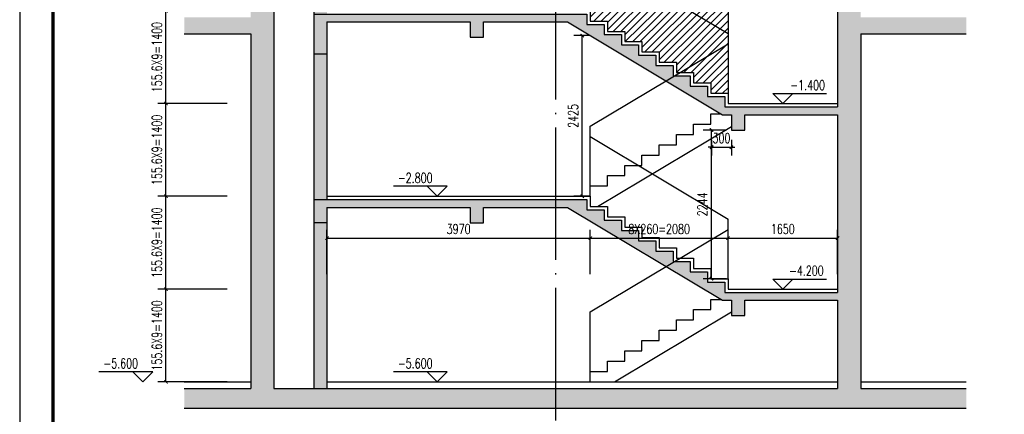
# Model space of a CAD drawing. Extents: x 797781 to 1255204, y 21234 to 1024248.
# Tile 979 of 1056: x 1146159 to 1161009, y 615283 to 621238. Entities that reach past the tile are written whole.
import ezdxf

# ---------------------------------------------------------------- set-up
doc = ezdxf.new("R2010")
doc.units = 0
doc.header["$LTSCALE"] = 1000
doc.header["$MEASUREMENT"] = 0
doc.linetypes.add('230303生产综合楼-平面图_t8$0$DOTE', pattern=[2.42, 2, -0.2, 0.02, -0.2])
for name, color, linetype in [('230303生产综合楼-平面图_t8$0$AXIS', 3, 'Continuous'), ('230303生产综合楼-平面图_t8$0$DIM_ELEV', 3, 'Continuous'), ('230303生产综合楼-平面图_t8$0$DOTE', 1, '230303生产综合楼-平面图_t8$0$DOTE'), ('230303生产综合楼-平面图_t8$0$PUB_DIM', 3, 'Continuous'), ('230303生产综合楼-平面图_t8$0$PUB_TEXT', 7, 'Continuous'), ('230303生产综合楼-平面图_t8$0$WALL', 40, 'Continuous'), ('PUB_DIM', 3, 'Continuous'), ('PUB_HATCH', 8, 'Continuous'), ('PUB_TITLE', 4, 'Continuous')]:
    doc.layers.add(name, color=color, linetype=linetype)
doc.styles.add('230303生产综合楼-平面图_t8$0$_TCH_DIM', font='SIMPLEX', dxfattribs={"bigfont": 'GBCBIG'})
doc.styles.add('230303生产综合楼-平面图_T8$0$_TCH_DIM_T3', font='SIMPLEX', dxfattribs={"width": 0.705882, "bigfont": 'GBCBIG'})
doc.styles.add('_TCH_DIM_T3', font='SIMPLEX', dxfattribs={"width": 0.705882, "bigfont": 'GBCBIG'})
doc.dimstyles.new('230303生产综合楼-平面图_T8$0$_TCH_ARCH&&50', dxfattribs={"dimtxt": 148.75, "dimasz": 50, "dimexe": 125, "dimexo": 150, "dimgap": 63.125, "dimtad": 1, "dimdec": 0, "dimzin": 0, "dimdsep": 46, "dimtxsty": '230303生产综合楼-平面图_T8$0$_TCH_DIM_T3', "dimblk": '230303生产综合楼-平面图_t8$0$_ArchTick', "dimcen": 0.09, "dimclrt": 7, "dimazin": 2, "dimtfac": 1, "dimtdec": 0, "dimtix": 1, "dimtmove": 2, "dimatfit": 3, "dimfxl": 1, "dimtolj": 1, "dimtzin": 0, "dimarcsym": 0})
doc.dimstyles.new('_TCH_ARCH&&50', dxfattribs={"dimtxt": 148.75, "dimasz": 50, "dimexe": 125, "dimexo": 150, "dimgap": 63.125, "dimtad": 1, "dimdec": 0, "dimzin": 0, "dimdsep": 46, "dimtxsty": '_TCH_DIM_T3', "dimblk": 'ARCHTICK', "dimcen": 0.09, "dimclrt": 7, "dimazin": 2, "dimtfac": 1, "dimtdec": 0, "dimtix": 1, "dimtmove": 2, "dimatfit": 3, "dimfxl": 1, "dimtolj": 1, "dimtzin": 0, "dimarcsym": 0})

# ---------------------------------------------------------------- blocks, each defined once
blk = doc.blocks.new('_ArchTick')
at = {"color": 0, "linetype": 'ByBlock', "const_width": 0.4}
blk.add_lwpolyline([(-0.5, -0.5), (0.5, 0.5)], dxfattribs=at)
blk = doc.blocks.new('*D2440')
at = {"layer": 'Defpoints', "color": 0, "transparency": 16777216}
for p in [(1156594, 619573), (1156894, 619573), (1156894, 619314)]:
    blk.add_point(p, dxfattribs=at)
at = {"layer": 'PUB_DIM', "color": 0, "lineweight": -2, "transparency": 16777216}
for p, q in [((1156594, 619423), (1156594, 619189)), ((1156894, 619423), (1156894, 619189)), ((1156594, 619314), (1156544, 619314)), ((1156594, 619314), (1156894, 619314)), ((1156894, 619314), (1156944, 619314))]:
    blk.add_line(p, q, dxfattribs=at)
at = {"layer": 'PUB_DIM', "color": 0, "lineweight": -2, "transparency": 16777216, "xscale": 50, "yscale": 50, "zscale": 50}
blk.add_blockref('_ArchTick', (1156594, 619314), dxfattribs=at)
at = {"layer": 'PUB_DIM', "color": 0, "lineweight": -2, "transparency": 16777216, "xscale": 50, "yscale": 50, "zscale": 50, "rotation": 180}
blk.add_blockref('_ArchTick', (1156894, 619314), dxfattribs=at)
at = {"layer": 'PUB_DIM', "color": 7, "transparency": 16777216, "insert": (1156744, 619451), "char_height": 148.8, "attachment_point": 5, "style": '_TCH_DIM_T3'}
blk.add_mtext('\\A1;300', dxfattribs=at)
blk = doc.blocks.new('*D2441')
at = {"layer": 'Defpoints', "color": 0, "transparency": 16777216}
for p in [(1154644, 620998), (1154904, 620998), (1154904, 618573)]:
    blk.add_point(p, dxfattribs=at)
at = {"layer": 'PUB_DIM', "color": 0, "lineweight": -2, "transparency": 16777216}
for p, q in [((1154754, 620998), (1154519, 620998)), ((1154644, 618573), (1154644, 620998)), ((1154754, 618573), (1154519, 618573))]:
    blk.add_line(p, q, dxfattribs=at)
at = {"layer": 'PUB_DIM', "color": 0, "lineweight": -2, "transparency": 16777216, "xscale": 50, "yscale": 50, "zscale": 50}
for p, rotation in [((1154644, 620998), 90), ((1154644, 618573), 270)]:
    blk.add_blockref('_ArchTick', p, dxfattribs=dict(at, rotation=rotation))
at = {"layer": 'PUB_DIM', "color": 7, "transparency": 16777216, "insert": (1154506, 619786), "char_height": 148.8, "attachment_point": 5, "rotation": 90, "style": '_TCH_DIM_T3'}
blk.add_mtext('\\A1;2425', dxfattribs=at)
blk = doc.blocks.new('*D2442')
at = {"layer": 'Defpoints', "color": 0, "transparency": 16777216}
for p in [(1156594, 619573), (1156968, 619573), (1156968, 617329)]:
    blk.add_point(p, dxfattribs=at)
at = {"layer": 'PUB_DIM', "color": 0, "lineweight": -2, "transparency": 16777216}
for p, q in [((1156818, 619573), (1156469, 619573)), ((1156594, 617329), (1156594, 619573)), ((1156818, 617329), (1156469, 617329))]:
    blk.add_line(p, q, dxfattribs=at)
at = {"layer": 'PUB_DIM', "color": 0, "lineweight": -2, "transparency": 16777216, "xscale": 50, "yscale": 50, "zscale": 50}
for p, rotation in [((1156594, 619573), 90), ((1156594, 617329), 270)]:
    blk.add_blockref('_ArchTick', p, dxfattribs=dict(at, rotation=rotation))
at = {"layer": 'PUB_DIM', "color": 7, "transparency": 16777216, "insert": (1156456, 618451), "char_height": 148.8, "attachment_point": 5, "rotation": 90, "style": '_TCH_DIM_T3'}
blk.add_mtext('\\A1;2244', dxfattribs=at)
blk = doc.blocks.new('230303生产综合楼-平面图_t8$0$_ArchTick')
at = {"color": 0, "linetype": 'ByBlock', "const_width": 0.3}
blk.add_lwpolyline([(-0.5, -0.5), (0.5, 0.5)], dxfattribs=at)
blk = doc.blocks.new('*D2472')
at = {"layer": '230303生产综合楼-平面图_t8$0$PUB_DIM', "color": 0, "lineweight": -2, "transparency": 16777216}
for p, q in [((1149290, 617173), (1148241, 617173)), ((1148366, 615773), (1148366, 617173)), ((1149290, 615773), (1148241, 615773))]:
    blk.add_line(p, q, dxfattribs=at)
at = {"layer": 'Defpoints', "color": 0, "transparency": 16777216}
for p in [(1148366, 617173), (1149440, 617173), (1149440, 615773)]:
    blk.add_point(p, dxfattribs=at)
at = {"layer": '230303生产综合楼-平面图_t8$0$PUB_DIM', "color": 0, "lineweight": -2, "transparency": 16777216, "xscale": 50, "yscale": 50, "zscale": 50}
for p, rotation in [((1148366, 617173), 90), ((1148366, 615773), 270)]:
    blk.add_blockref('230303生产综合楼-平面图_t8$0$_ArchTick', p, dxfattribs=dict(at, rotation=rotation))
at = {"layer": '230303生产综合楼-平面图_t8$0$PUB_DIM', "color": 7, "transparency": 16777216, "insert": (1148229, 616473), "char_height": 148.75, "attachment_point": 5, "rotation": 90, "style": '230303生产综合楼-平面图_T8$0$_TCH_DIM_T3'}
blk.add_mtext('\\A1;155.6X9=1400', dxfattribs=at)
blk = doc.blocks.new('*D2473')
at = {"layer": '230303生产综合楼-平面图_t8$0$PUB_DIM', "color": 0, "lineweight": -2, "transparency": 16777216}
for p, q in [((1149290, 618573), (1148241, 618573)), ((1148366, 617173), (1148366, 618573)), ((1149290, 617173), (1148241, 617173))]:
    blk.add_line(p, q, dxfattribs=at)
at = {"layer": 'Defpoints', "color": 0, "transparency": 16777216}
for p in [(1148366, 618573), (1149440, 618573), (1149440, 617173)]:
    blk.add_point(p, dxfattribs=at)
at = {"layer": '230303生产综合楼-平面图_t8$0$PUB_DIM', "color": 0, "lineweight": -2, "transparency": 16777216, "xscale": 50, "yscale": 50, "zscale": 50}
for p, rotation in [((1148366, 618573), 90), ((1148366, 617173), 270)]:
    blk.add_blockref('230303生产综合楼-平面图_t8$0$_ArchTick', p, dxfattribs=dict(at, rotation=rotation))
at = {"layer": '230303生产综合楼-平面图_t8$0$PUB_DIM', "color": 7, "transparency": 16777216, "insert": (1148229, 617873), "char_height": 148.75, "attachment_point": 5, "rotation": 90, "style": '230303生产综合楼-平面图_T8$0$_TCH_DIM_T3'}
blk.add_mtext('\\A1;155.6X9=1400', dxfattribs=at)
blk = doc.blocks.new('*D2474')
at = {"layer": '230303生产综合楼-平面图_t8$0$PUB_DIM', "color": 0, "lineweight": -2, "transparency": 16777216}
for p, q in [((1149290, 619973), (1148241, 619973)), ((1148366, 618573), (1148366, 619973)), ((1149290, 618573), (1148241, 618573))]:
    blk.add_line(p, q, dxfattribs=at)
at = {"layer": 'Defpoints', "color": 0, "transparency": 16777216}
for p in [(1148366, 619973), (1149440, 619973), (1149440, 618573)]:
    blk.add_point(p, dxfattribs=at)
at = {"layer": '230303生产综合楼-平面图_t8$0$PUB_DIM', "color": 0, "lineweight": -2, "transparency": 16777216, "xscale": 50, "yscale": 50, "zscale": 50}
for p, rotation in [((1148366, 619973), 90), ((1148366, 618573), 270)]:
    blk.add_blockref('230303生产综合楼-平面图_t8$0$_ArchTick', p, dxfattribs=dict(at, rotation=rotation))
at = {"layer": '230303生产综合楼-平面图_t8$0$PUB_DIM', "color": 7, "transparency": 16777216, "insert": (1148229, 619273), "char_height": 148.75, "attachment_point": 5, "rotation": 90, "style": '230303生产综合楼-平面图_T8$0$_TCH_DIM_T3'}
blk.add_mtext('\\A1;155.6X9=1400', dxfattribs=at)
blk = doc.blocks.new('*D2475')
at = {"layer": '230303生产综合楼-平面图_t8$0$PUB_DIM', "color": 0, "lineweight": -2, "transparency": 16777216}
for p, q in [((1149290, 621373), (1148241, 621373)), ((1148366, 619973), (1148366, 621373)), ((1149290, 619973), (1148241, 619973))]:
    blk.add_line(p, q, dxfattribs=at)
at = {"layer": 'Defpoints', "color": 0, "transparency": 16777216}
for p in [(1148366, 621373), (1149440, 621373), (1149440, 619973)]:
    blk.add_point(p, dxfattribs=at)
at = {"layer": '230303生产综合楼-平面图_t8$0$PUB_DIM', "color": 0, "lineweight": -2, "transparency": 16777216, "xscale": 50, "yscale": 50, "zscale": 50}
for p, rotation in [((1148366, 621373), 90), ((1148366, 619973), 270)]:
    blk.add_blockref('230303生产综合楼-平面图_t8$0$_ArchTick', p, dxfattribs=dict(at, rotation=rotation))
at = {"layer": '230303生产综合楼-平面图_t8$0$PUB_DIM', "color": 7, "transparency": 16777216, "insert": (1148229, 620673), "char_height": 148.75, "attachment_point": 5, "rotation": 90, "style": '230303生产综合楼-平面图_T8$0$_TCH_DIM_T3'}
blk.add_mtext('\\A1;155.6X9=1400', dxfattribs=at)
blk = doc.blocks.new('*D3561')
at = {"layer": '230303生产综合楼-平面图_t8$0$AXIS', "color": 0, "lineweight": -2, "transparency": 16777216}
for p, q in [((1150794, 617399), (1150794, 618066)), ((1154764, 617399), (1154764, 618066)), ((1150794, 617941), (1154764, 617941))]:
    blk.add_line(p, q, dxfattribs=at)
at = {"layer": 'Defpoints', "color": 0, "transparency": 16777216}
for p in [(1154764, 617941), (1150794, 617249), (1154764, 617249)]:
    blk.add_point(p, dxfattribs=at)
at = {"layer": '230303生产综合楼-平面图_t8$0$AXIS', "color": 0, "lineweight": -2, "transparency": 16777216, "xscale": 50, "yscale": 50, "zscale": 50, "rotation": 180}
blk.add_blockref('230303生产综合楼-平面图_t8$0$_ArchTick', (1150794, 617941), dxfattribs=at)
at = {"layer": '230303生产综合楼-平面图_t8$0$AXIS', "color": 0, "lineweight": -2, "transparency": 16777216, "xscale": 50, "yscale": 50, "zscale": 50}
blk.add_blockref('230303生产综合楼-平面图_t8$0$_ArchTick', (1154764, 617941), dxfattribs=at)
at = {"layer": '230303生产综合楼-平面图_t8$0$AXIS', "color": 7, "transparency": 16777216, "insert": (1152779, 618079), "char_height": 148.8, "attachment_point": 5, "style": '230303生产综合楼-平面图_T8$0$_TCH_DIM_T3'}
blk.add_mtext('\\A1;3970', dxfattribs=at)
blk = doc.blocks.new('*D3562')
at = {"layer": '230303生产综合楼-平面图_t8$0$AXIS', "color": 0, "lineweight": -2, "transparency": 16777216}
for p, q in [((1154764, 617399), (1154764, 618066)), ((1156844, 617399), (1156844, 618066)), ((1154764, 617941), (1156844, 617941))]:
    blk.add_line(p, q, dxfattribs=at)
at = {"layer": 'Defpoints', "color": 0, "transparency": 16777216}
for p in [(1156844, 617941), (1154764, 617249), (1156844, 617249)]:
    blk.add_point(p, dxfattribs=at)
at = {"layer": '230303生产综合楼-平面图_t8$0$AXIS', "color": 0, "lineweight": -2, "transparency": 16777216, "xscale": 50, "yscale": 50, "zscale": 50, "rotation": 180}
blk.add_blockref('230303生产综合楼-平面图_t8$0$_ArchTick', (1154764, 617941), dxfattribs=at)
at = {"layer": '230303生产综合楼-平面图_t8$0$AXIS', "color": 0, "lineweight": -2, "transparency": 16777216, "xscale": 50, "yscale": 50, "zscale": 50}
blk.add_blockref('230303生产综合楼-平面图_t8$0$_ArchTick', (1156844, 617941), dxfattribs=at)
at = {"layer": '230303生产综合楼-平面图_t8$0$AXIS', "color": 7, "transparency": 16777216, "insert": (1155804, 618079), "char_height": 148.75, "attachment_point": 5, "style": '230303生产综合楼-平面图_T8$0$_TCH_DIM_T3'}
blk.add_mtext('\\A1;8X260=2080', dxfattribs=at)
blk = doc.blocks.new('*D3563')
at = {"layer": '230303生产综合楼-平面图_t8$0$AXIS', "color": 0, "lineweight": -2, "transparency": 16777216}
for p, q in [((1156844, 617399), (1156844, 618066)), ((1158494, 617399), (1158494, 618066)), ((1156844, 617941), (1158494, 617941))]:
    blk.add_line(p, q, dxfattribs=at)
at = {"layer": 'Defpoints', "color": 0, "transparency": 16777216}
for p in [(1158494, 617941), (1156844, 617249), (1158494, 617249)]:
    blk.add_point(p, dxfattribs=at)
at = {"layer": '230303生产综合楼-平面图_t8$0$AXIS', "color": 0, "lineweight": -2, "transparency": 16777216, "xscale": 50, "yscale": 50, "zscale": 50, "rotation": 180}
blk.add_blockref('230303生产综合楼-平面图_t8$0$_ArchTick', (1156844, 617941), dxfattribs=at)
at = {"layer": '230303生产综合楼-平面图_t8$0$AXIS', "color": 0, "lineweight": -2, "transparency": 16777216, "xscale": 50, "yscale": 50, "zscale": 50}
blk.add_blockref('230303生产综合楼-平面图_t8$0$_ArchTick', (1158494, 617941), dxfattribs=at)
at = {"layer": '230303生产综合楼-平面图_t8$0$AXIS', "color": 7, "transparency": 16777216, "insert": (1157669, 618079), "char_height": 148.8, "attachment_point": 5, "style": '230303生产综合楼-平面图_T8$0$_TCH_DIM_T3'}
blk.add_mtext('\\A1;1650', dxfattribs=at)

msp = doc.modelspace()

# ---------------------------------------------------------------- hatches: boundary and pattern name
at = {"layer": 'PUB_HATCH'}
h = msp.add_hatch(dxfattribs=at)
h.set_pattern_fill('钢筋混凝土', color=256, scale=50)
h.set_pattern_definition([(45, (377525.06, 710188.74), (-88.388348, 88.388348), []), (50, (377525.06, 710188.74), (358.63009, -31.37607), [37.5, -412.5]), (355, (377525.06, 710188.74), (-69.37567, 376.09607), [30, -330]), (100.4514, (377554.94, 710186.13), (289.25469, 344.71977), [31.8701, -350.57106]), (46.1842, (377525.06, 710288.74), (533.62052, -82.7595), [56.25, -618.75]), (96.6356, (377569.5, 710281.85), (467.33135, 487.05894), [47.80514, -525.8565]), (351.1842, (377525.06, 710288.74), (467.33097, 487.0593), [45, -495]), (21, (377575.06, 710263.74), (298.45353, -201.30945), [37.5, -412.5]), (326, (377575.06, 710263.74), (121.65767, 362.57502), [30, -330]), (71.4514, (377599.93, 710246.97), (420.11131, 161.26525), [31.8701, -350.57106]), (37.5, (377525.06, 710188.74), (6.079928, 166.446927), [0, -326, 0, -335, 0, -331.25]), (7.5, (377525.06, 710188.74), (131.53477, 197.205856), [0, -191, 0, -318.5, 0, -126.25]), (327.5, (377413.56, 710188.74), (266.911218, -11.277436), [0, -125, 0, -390, 0, -517.5]), (317.5, (377363.56, 710188.74), (291.593085, 50.05249), [0, -162.5, 0, -259, 0, -367.5])])
h.paths.add_polyline_path([(1158843.7, 626423.4), (1158793.7, 626423.4), (1158793.7, 631043.4), (1160434.7, 631043.4), (1160434.7, 631173.4), (1158793.7, 631173.4), (1158793.7, 635243.4), (1160434.7, 635243.4), (1160434.7, 635373.4), (1158793.7, 635373.4), (1158793.7, 639443.4), (1160434.7, 639443.4), (1160434.7, 639573.4), (1158793.7, 639573.4), (1158793.7, 643743.4), (1160434.7, 643743.4), (1160434.7, 643873.4), (1148641.1, 643873.4), (1148641.1, 643743.4), (1149693.7, 643743.4), (1149693.7, 639573.4), (1148641.1, 639573.4), (1148641.1, 639443.4), (1149693.7, 639443.4), (1149693.7, 635373.4), (1148641.1, 635373.4), (1148641.1, 635243.4), (1149693.7, 635243.4), (1149693.7, 631173.4), (1148641.1, 631173.4), (1148641.1, 631043.4), (1149693.7, 631043.4), (1149693.7, 626373.4), (1148641.1, 626373.4), (1148641.1, 626243.4), (1149643.7, 626243.4), (1149643.7, 621273.4), (1148641.1, 621273.4), (1148641.1, 621023.4), (1149643.7, 621023.4), (1149643.7, 615673.4), (1148641.1, 615673.4), (1148641.1, 615373.4), (1160434.7, 615373.4), (1160434.7, 615673.4), (1158843.7, 615673.4), (1158843.7, 621023.4), (1160434.7, 621023.4), (1160434.7, 621273.4), (1158843.7, 621273.4)])
h.paths.add_polyline_path([(1158493.7, 623873.3), (1156793.7, 623873.3), (1156793.7, 624032.7), (1156533.7, 624032.7), (1156533.7, 624192.1), (1156273.7, 624192.1), (1156273.7, 624351.4), (1156013.7, 624351.4), (1156013.7, 624510.8), (1155753.7, 624510.8), (1155753.7, 624670.2), (1155493.7, 624670.2), (1155493.7, 624829.6), (1155233.7, 624829.6), (1155233.7, 624989), (1154973.7, 624989), (1154973.7, 625148.3), (1154713.7, 625148.3), (1154713.7, 625307.7), (1154453.7, 625307.7), (1154453.7, 625467.1), (1154193.7, 625467.1), (1154193.7, 625626.5), (1153933.7, 625626.5), (1153933.7, 625785.9), (1153673.7, 625785.9), (1153673.7, 625945.2), (1153413.7, 625945.2), (1153413.7, 626104.6), (1153153.7, 626104.6), (1153153.7, 626264), (1152893.7, 626264), (1152893.7, 626423.2), (1150593.7, 626423.2), (1150593.7, 625823.4), (1150793.7, 625823.4), (1150793.7, 626303.4), (1152693.7, 626303.4), (1152693.7, 626073.4), (1152893.7, 626073.4), (1152893.7, 626123.3), (1156759.7, 623753.4), (1156793.7, 623753.4), (1156793.7, 623523.4), (1156993.7, 623523.4), (1156993.7, 623753.4), (1158493.7, 623753.4), (1158493.7, 619923.3), (1156793.7, 619923.3), (1156793.7, 620078.9), (1156533.7, 620078.9), (1156533.7, 620234.5), (1156273.7, 620234.5), (1156273.7, 620390), (1156013.7, 620390), (1156013.7, 620545.6), (1155753.7, 620545.6), (1155753.7, 620701.1), (1155493.7, 620701.1), (1155493.7, 620856.7), (1155233.7, 620856.7), (1155233.7, 621012.3), (1154973.7, 621012.3), (1154973.7, 621167.8), (1154713.7, 621167.8), (1154713.7, 621323.4), (1150593.7, 621323.4), (1150593.7, 620723.4), (1150793.7, 620723.4), (1150793.7, 621203.4), (1152953.7, 621203.4), (1152953.7, 620973.4), (1153153.7, 620973.4), (1153153.7, 621203.4), (1154420.6, 621203.4), (1156760.6, 619803.3), (1156893.7, 619803.3), (1156893.7, 619573.3), (1157093.7, 619573.3), (1157093.7, 619803.3), (1158493.7, 619803.3), (1158493.7, 617123.3), (1156793.7, 617123.3), (1156793.7, 617278.9), (1156533.7, 617278.9), (1156533.7, 617434.5), (1156273.7, 617434.5), (1156273.7, 617590), (1156013.7, 617590), (1156013.7, 617745.6), (1155753.7, 617745.6), (1155753.7, 617901.1), (1155493.7, 617901.1), (1155493.7, 618056.7), (1155233.7, 618056.7), (1155233.7, 618212.3), (1154973.7, 618212.3), (1154973.7, 618367.8), (1154713.7, 618367.8), (1154713.7, 618523.4), (1150593.7, 618523.4), (1150593.7, 618173.4), (1150793.7, 618173.4), (1150793.7, 618403.4), (1152953.7, 618403.4), (1152953.7, 618173.4), (1153153.7, 618173.4), (1153153.7, 618403.4), (1154420.6, 618403.4), (1156760.6, 617003.3), (1156893.7, 617003.3), (1156893.7, 616773.3), (1157093.7, 616773.3), (1157093.7, 617003.3), (1158493.7, 617003.3), (1158493.7, 615673.4), (1149993.7, 615673.4), (1149993.7, 643743.4), (1150593.7, 643743.4), (1150593.7, 643223.4), (1150793.7, 643223.4), (1150793.7, 643743.4), (1158493.7, 643743.4), (1158493.7, 637523.4), (1156793.7, 637523.4), (1156793.7, 637684.9), (1156533.7, 637684.9), (1156533.7, 637846.5), (1156273.7, 637846.5), (1156273.7, 638008), (1156013.7, 638008), (1156013.7, 638169.6), (1155753.7, 638169.6), (1155753.7, 638331.1), (1155493.7, 638331.1), (1155493.7, 638492.6), (1155233.7, 638492.6), (1155233.7, 638654.2), (1154973.7, 638654.2), (1154973.7, 638815.7), (1154713.7, 638815.7), (1154713.7, 638977.3), (1154453.7, 638977.3), (1154453.7, 639138.8), (1154193.7, 639138.8), (1154193.7, 639300.3), (1153933.7, 639300.3), (1153933.7, 639461.9), (1153673.7, 639461.9), (1153673.7, 639623.4), (1150593.7, 639623.4), (1150593.7, 639023.4), (1150793.7, 639023.4), (1150793.7, 639503.4), (1153473.7, 639503.4), (1153473.7, 639273.4), (1153673.7, 639273.4), (1153673.7, 639320.6), (1156759.5, 637403.4), (1156793.7, 637403.4), (1156793.7, 637173.4), (1156993.7, 637173.4), (1156993.7, 637403.4), (1158493.7, 637403.4), (1158493.7, 633323.4), (1156793.7, 633323.4), (1156793.7, 633484.9), (1156533.7, 633484.9), (1156533.7, 633646.5), (1156273.7, 633646.5), (1156273.7, 633808), (1156013.7, 633808), (1156013.7, 633969.6), (1155753.7, 633969.6), (1155753.7, 634131.1), (1155493.7, 634131.1), (1155493.7, 634292.6), (1155233.7, 634292.6), (1155233.7, 634454.2), (1154973.7, 634454.2), (1154973.7, 634615.7), (1154713.7, 634615.7), (1154713.7, 634777.3), (1154453.7, 634777.3), (1154453.7, 634938.8), (1154193.7, 634938.8), (1154193.7, 635100.3), (1153933.7, 635100.3), (1153933.7, 635261.9), (1153673.7, 635261.9), (1153673.7, 635423.4), (1150593.7, 635423.4), (1150593.7, 634823.4), (1150793.7, 634823.4), (1150793.7, 635303.4), (1153473.7, 635303.4), (1153473.7, 635073.4), (1153673.7, 635073.4), (1153673.7, 635120.6), (1156759.5, 633203.4), (1156793.7, 633203.4), (1156793.7, 632973.4), (1156993.7, 632973.4), (1156993.7, 633203.4), (1158493.7, 633203.4), (1158493.7, 628823.4), (1156793.7, 628823.4), (1156793.7, 628983.4), (1156533.7, 628983.4), (1156533.7, 629143.4), (1156273.7, 629143.4), (1156273.7, 629303.4), (1156013.7, 629303.4), (1156013.7, 629463.4), (1155753.7, 629463.4), (1155753.7, 629623.4), (1155493.7, 629623.4), (1155493.7, 629783.4), (1155233.7, 629783.4), (1155233.7, 629943.4), (1154973.7, 629943.4), (1154973.7, 630103.4), (1154713.7, 630103.4), (1154713.7, 630263.4), (1154453.7, 630263.4), (1154453.7, 630423.4), (1154193.7, 630423.4), (1154193.7, 630583.4), (1153933.7, 630583.4), (1153933.7, 630743.4), (1153673.7, 630743.4), (1153673.7, 630903.4), (1153413.7, 630903.4), (1153413.7, 631063.4), (1153153.7, 631063.4), (1153153.7, 631223.4), (1150593.7, 631223.4), (1150593.7, 630623.4), (1150793.7, 630623.4), (1150793.7, 631103.4), (1152953.7, 631103.4), (1152953.7, 630873.4), (1153153.7, 630873.4), (1153153.7, 630922.5), (1156759.7, 628703.4), (1156793.7, 628703.4), (1156793.7, 628473.4), (1156993.7, 628473.4), (1156993.7, 628703.4), (1158493.7, 628703.4)], flags=16)
h.paths.add_polyline_path([(1153143.7, 623673.4), (1152943.7, 623673.4), (1152943.7, 623773.4), (1153143.7, 623773.4)], flags=0)
h.paths.add_polyline_path([(1153523.7, 639623.4), (1153673.7, 639623.4), (1153673.7, 639773.4), (1153523.7, 639773.4)], flags=16)
h = msp.add_hatch(dxfattribs=at)
h.set_pattern_fill('加气混凝土', color=256, scale=50)
h.set_pattern_definition([(0, (377702.06, 710005.74), (300, 600), [0, -600]), (0, (377351.06, 709924.74), (300, 600), [0, -600]), (0, (377546.06, 709918.74), (300, 600), [0, -600]), (0, (377759.06, 710095.74), (300, 600), [0, -600]), (0, (377510.06, 709888.74), (300, 600), [0, -600]), (0, (377819.06, 710473.74), (300, 600), [0, -600]), (0, (377636.06, 710425.74), (300, 600), [0, -600]), (0, (377732.06, 710350.74), (300, 600), [0, -600]), (0, (377243.06, 710338.74), (300, 600), [0, -600]), (0, (377537.06, 710311.74), (300, 600), [0, -600]), (0, (377423.06, 710158.74), (300, 600), [0, -600]), (0, (377429.06, 709933.74), (300, 600), [0, -600]), (0, (377654.06, 709909.74), (300, 600), [0, -600]), (0, (377819.06, 710173.74), (300, 600), [0, -600]), (0, (377258.06, 710080.74), (300, 600), [0, -600]), (0, (377309.06, 710182.74), (300, 600), [0, -600]), (0, (377543.06, 710140.74), (300, 600), [0, -600]), (0, (377459.06, 710053.74), (300, 600), [0, -600]), (0, (377411.06, 710251.74), (300, 600), [0, -600]), (0, (377486.06, 710476.74), (300, 600), [0, -600]), (0, (377282.06, 709954.74), (300, 600), [0, -600]), (0, (377612.06, 710353.74), (300, 600), [0, -600]), (0, (377333.06, 710362.74), (300, 600), [0, -600]), (0, (377285.06, 710440.74), (300, 600), [0, -600]), (130.601294, (377782.2, 710285.886), (-1499.9999834, 1800.0000079), [26.34155, -11037.111]), (18.434949, (377739.34, 710297.31), (1499.999994, 599.999996), [27.10524, -3767.6279]), (90, (377739.34, 710271.6), (300, 600), [25.7143, -1174.28565]), (161.565051, (377765.06, 710263.03), (-1500.000008, 599.999955), [27.10524, -3767.6279]), (53.130102, (377765.06, 710263.03), (300, 600), [28.57143, -2971.4285]), (135, (377787.91, 709957.31), (-300.000036, 599.99996), [24.24366, -1672.8126]), (45, (377753.63, 709957.31), (300, 600), [24.24366, -1672.8126]), (135, (377770.77, 709940.17), (-300.000036, 599.99996), [24.24366, -1672.8126]), (45, (377770.77, 709940.17), (300, 600), [24.24366, -1672.8126]), (116.56505, (377499.34, 710360.17), (-5e-05, 1199.99997), [31.94383, -638.8765]), (180, (377485.06, 710388.74), (-300, 600), [34.2857, -565.71425]), (63.43495, (377436.5, 710360.17), (3e-06, 1200), [31.94383, -638.8765]), (116.56505, (377450.77, 710331.6), (-5e-05, 1199.99997), [31.94383, -638.8765]), (0, (377450.77, 710331.6), (300, 600), [34.2857, -565.71425]), (63.43495, (377485.06, 710331.6), (3e-06, 1200), [31.94383, -638.8765]), (107.102728, (377725.056, 710157.315), (-899.9999656, 3000.00000484), [38.86135, -16282.9025]), (143.972626, (377713.627, 710194.457), (-5699.9999277, 4199.9999952), [38.86135, -8122.02]), (180, (377682.2, 710217.3), (-300, 600), [37.14286, -562.8571]), (36.027373, (377613.627, 710194.457), (5699.999958, 4199.9999547), [38.86135, -8122.02]), (71.565051, (377602.2, 710160.17), (900.000005, 2999.999995), [36.1403, -3758.5928]), (107.102728, (377613.627, 710123.029), (-899.9999656, 3000.00000484), [38.86135, -16282.9025]), (143.972626, (377645.056, 710100.17), (-5699.9999277, 4199.9999952), [38.86135, -8122.02]), (0, (377645.06, 710100.2), (300, 600), [37.14286, -562.8571]), (36.027373, (377682.2, 710100.17), (5699.999958, 4199.9999547), [38.86135, -8122.02]), (71.565051, (377713.63, 710123.03), (900.000005, 2999.999995), [36.1403, -3758.5928]), (150.255118, (377730.77, 710437.315), (-900.000002, 599.9999926), [23.035, -4814.3196]), (90, (377710.77, 710425.9), (300, 600), [22.85714, -1177.14275]), (29.744881, (377710.77, 710425.886), (900.0000005, 599.999997), [23.035, -4814.3196]), (116.56505, (377590.77, 710011.6), (-5e-05, 1199.99997), [31.94383, -638.8765]), (168.690067, (377576.484, 710040.17), (-2700.000002, 599.999985), [29.13725, -6089.6855]), (41.185925, (377525.056, 710025.886), (7499.9999546, 6599.9999423), [30.37184, -12725.802]), (90, (377525.06, 709997.3), (300, 600), [28.57143, -1171.4285]), (138.814074, (377547.913, 709977.315), (-7499.9998667, 6600.000042), [30.37184, -12725.802]), (16.699244, (377547.913, 709977.315), (9899.9999255, 2999.9999686), [29.82945, -12498.5375]), (60.945396, (377576.484, 709985.886), (299.9999992, 599.9999947), [29.4161, -12325.3395]), (109.983106, (377339.341, 710263.03), (-1500.00000565, 4199.9999889), [33.442, -14012.1975]), (155.556045, (377327.913, 710294.457), (-3900.0000149, 1799.9999626), [34.523, -14465.1315]), (24.4439547, (377265.056, 710294.457), (3900.00000195, 1799.99999134), [34.523, -14465.1315]), (70.0168934, (377253.627, 710263.03), (1500.0000045, 4199.9999896), [33.442, -14012.1975]), (109.983106, (377265.056, 710231.6), (-1500.00000565, 4199.9999889), [33.442, -14012.1975]), (160.016893, (377296.484, 710220.17), (-1500.000001, 599.9999727), [33.442, -6989.3775]), (19.9831065, (377296.484, 710220.17), (1499.9999918, 599.999999), [33.442, -6989.3775]), (70.0168934, (377327.913, 710231.6), (1500.0000045, 4199.9999896), [33.442, -14012.1975]), (122.005383, (377562.2, 710208.74), (-300.0000403, 599.9999694), [26.95423, -5633.434]), (18.434949, (377522.2, 710223.03), (1499.999994, 599.999996), [27.10524, -3767.6279]), (90, (377522.2, 710197.3), (300, 600), [25.7143, -1174.28565]), (161.565051, (377547.91, 710188.74), (-1500.000008, 599.999955), [27.10524, -3767.6279]), (54.462322, (377547.913, 710188.743), (2099.999997, 2999.9999955), [24.57807, -10298.2115]), (116.56505, (377387.9, 710063.03), (-5e-05, 1199.99997), [31.94383, -638.8765]), (180, (377373.6, 710091.6), (-300, 600), [31.42857, -568.5714]), (59.0362434, (377325.056, 710063.03), (300.000001, 599.999997), [33.31973, -6963.822]), (120.963756, (377342.2, 710034.457), (-300.000041, 599.9999724), [33.31973, -6963.822]), (0, (377342.2, 710034.46), (300, 600), [31.42857, -568.5714]), (63.43495, (377373.63, 710034.46), (3e-06, 1200), [31.94383, -638.8765])])
h.paths.add_polyline_path([(1150793.7, 643223.4), (1150593.7, 643223.4), (1150593.7, 639623.4), (1150793.7, 639623.4)])
h.paths.add_polyline_path([(1150793.7, 639023.4), (1150593.7, 639023.4), (1150593.7, 635423.4), (1150793.7, 635423.4)])
h.paths.add_polyline_path([(1150793.7, 634823.4), (1150593.7, 634823.4), (1150593.7, 631223.4), (1150793.7, 631223.4)])
h.paths.add_polyline_path([(1150593.7, 626423.2), (1150793.7, 626423.2), (1150793.7, 630623.4), (1150593.7, 630623.4)])
h.paths.add_polyline_path([(1153143.7, 625970), (1152943.7, 626092.6), (1152943.7, 623773.4), (1153143.7, 623773.4)])
h.paths.add_polyline_path([(1150593.7, 621323.4), (1150793.7, 621323.4), (1150793.7, 625823.4), (1150593.7, 625823.4)])
h.paths.add_polyline_path([(1150593.7, 618523.4), (1150793.7, 618523.4), (1150793.7, 620723.4), (1150593.7, 620723.4)])
h.paths.add_polyline_path([(1150793.7, 618173.4), (1150593.7, 618173.4), (1150593.7, 615673.4), (1150793.7, 615673.4)])
h = msp.add_hatch(dxfattribs=at)
h.set_pattern_fill('ANSI31', color=256, scale=50)
h.set_pattern_definition([(45, (413340.53, 710188.74), (-56.126601, 56.126601), [])])
h.paths.add_polyline_path([(1153143.7, 625970), (1156759.7, 623753.4), (1156793.7, 623753.4), (1156793.7, 623523.4), (1156843.7, 623523.4), (1156843.7, 620128.9), (1156583.7, 620128.9), (1156583.7, 620284.5), (1156323.7, 620284.5), (1156323.7, 620440), (1156063.7, 620440), (1156063.7, 620595.6), (1155803.7, 620595.6), (1155803.7, 620751.1), (1155543.7, 620751.1), (1155543.7, 620906.7), (1155283.7, 620906.7), (1155283.7, 621062.3), (1155023.7, 621062.3), (1155023.7, 621217.8), (1154763.7, 621217.8), (1154763.7, 621373.4), (1153143.7, 621373.4)])

# ---------------------------------------------------------------- linework, layer by layer
for points in [[(1156843.7, 623523.4), (1156843.7, 619973.3)], [(1154763.7, 622273.4), (1156843.7, 621028.9)], [(1153403.7, 621373.4), (1154763.7, 621373.4), (1154763.7, 621217.8), (1155023.7, 621217.8), (1155023.7, 621062.3), (1155283.7, 621062.3), (1155283.7, 620906.7), (1155543.7, 620906.7), (1155543.7, 620751.1), (1155803.7, 620751.1), (1155803.7, 620595.6), (1156063.7, 620595.6), (1156063.7, 620440), (1156323.7, 620440), (1156323.7, 620284.5), (1156583.7, 620284.5), (1156583.7, 620128.9), (1156843.7, 620128.9), (1156843.7, 619973.3), (1158493.7, 619973.3)], [(1154763.7, 618728.9), (1154763.7, 619628.9)], [(1154763.7, 619473.4), (1156843.7, 618228.9)], [(1150793.7, 618573.4), (1154763.7, 618573.4), (1154763.7, 618417.8), (1155023.7, 618417.8), (1155023.7, 618262.3), (1155283.7, 618262.3), (1155283.7, 618106.7), (1155543.7, 618106.7), (1155543.7, 617951.1), (1155803.7, 617951.1), (1155803.7, 617795.6), (1156063.7, 617795.6), (1156063.7, 617640), (1156323.7, 617640), (1156323.7, 617484.5), (1156583.7, 617484.5), (1156583.7, 617328.9), (1156843.7, 617328.9), (1156843.7, 617173.3), (1158493.7, 617173.3)], [(1156843.7, 617328.9), (1156843.7, 618228.9)], [(1154763.7, 615928.9), (1154763.7, 616828.9)], [(1148641.1, 615773.4), (1149643.7, 615773.4)], [(1150793.7, 615773.4), (1158493.7, 615773.4)], [(1158843.7, 615773.4), (1160434.7, 615773.4)]]:
    msp.add_lwpolyline(points)
at = {"color": 6}
for points in [[(1154763.7, 619628.9), (1156843.7, 620873.3)], [(1154763.7, 618573.4), (1154763.7, 618728.9), (1155023.7, 618728.9), (1155023.7, 618884.4), (1155283.7, 618884.4), (1155283.7, 619040), (1155543.7, 619040), (1155543.7, 619195.5), (1155803.7, 619195.5), (1155803.7, 619351.1), (1156063.7, 619351.1), (1156063.7, 619506.7), (1156323.7, 619506.7), (1156323.7, 619662.2), (1156583.7, 619662.2), (1156583.7, 619817.8), (1156736.4, 619817.8)], [(1154872, 618417.8), (1156893.7, 619627.5)], [(1154763.7, 616828.9), (1156843.7, 618073.3)], [(1154763.7, 615773.4), (1154763.7, 615928.9), (1155023.7, 615928.9), (1155023.7, 616084.4), (1155283.7, 616084.4), (1155283.7, 616240), (1155543.7, 616240), (1155543.7, 616395.5), (1155803.7, 616395.5), (1155803.7, 616551.1), (1156063.7, 616551.1), (1156063.7, 616706.7), (1156323.7, 616706.7), (1156323.7, 616862.2), (1156583.7, 616862.2), (1156583.7, 617017.8), (1156736.4, 617017.8)], [(1155132, 615773.4), (1156893.7, 616827.5)]]:
    msp.add_lwpolyline(points, dxfattribs=at)
at = {"layer": '230303生产综合楼-平面图_t8$0$DIM_ELEV'}
for p, q in [((1157668.7, 619973.3), (1157518.7, 620123.3)), ((1157518.7, 620123.3), (1158328.7, 620123.3)), ((1157668.7, 619973.3), (1157818.7, 620123.3)), ((1152606.4, 618723.4), (1151796.4, 618723.4)), ((1152456.4, 618573.4), (1152306.4, 618723.4)), ((1152456.4, 618573.4), (1152606.4, 618723.4)), ((1157668.7, 617173.3), (1157518.7, 617323.3)), ((1157518.7, 617323.3), (1158328.7, 617323.3)), ((1157668.7, 617173.3), (1157818.7, 617323.3)), ((1148165.4, 615923.4), (1147355.4, 615923.4)), ((1148015.4, 615773.4), (1147865.4, 615923.4)), ((1148015.4, 615773.4), (1148165.4, 615923.4)), ((1152606.4, 615923.4), (1151796.4, 615923.4)), ((1152456.4, 615773.4), (1152306.4, 615923.4)), ((1152456.4, 615773.4), (1152606.4, 615923.4))]:
    msp.add_line(p, q, dxfattribs=at)
at = {"layer": '230303生产综合楼-平面图_t8$0$DOTE'}
msp.add_line((1154243.7, 615191.7), (1154243.7, 640664.7), dxfattribs=at)
at = {"layer": '230303生产综合楼-平面图_t8$0$WALL'}
for points in [[(1149993.7, 643743.4), (1149993.7, 615673.4)], [(1150593.7, 643743.4), (1150593.7, 615673.4)], [(1158493.7, 623753.4), (1158493.7, 619923.3)], [(1150593.7, 621323.4), (1154713.7, 621323.4), (1154713.7, 621167.8), (1154973.7, 621167.8), (1154973.7, 621012.3), (1155233.7, 621012.3), (1155233.7, 620856.7), (1155493.7, 620856.7), (1155493.7, 620701.1), (1155753.7, 620701.1), (1155753.7, 620545.6), (1156013.7, 620545.6), (1156013.7, 620390), (1156273.7, 620390), (1156273.7, 620234.5), (1156533.7, 620234.5), (1156533.7, 620078.9), (1156793.7, 620078.9), (1156793.7, 619923.3), (1158493.7, 619923.3)], [(1150793.7, 621203.4), (1152953.7, 621203.4)], [(1150793.7, 621203.4), (1150793.7, 618523.4)], [(1152953.7, 621203.4), (1152953.7, 620973.4), (1153153.7, 620973.4), (1153153.7, 621203.4)], [(1153153.7, 621203.4), (1154420.6, 621203.4)], [(1154420.6, 621203.4), (1156760.6, 619803.3)], [(1148641.1, 621023.4), (1149643.7, 621023.4)], [(1149643.7, 621023.4), (1149643.7, 615673.4)], [(1158843.7, 621023.4), (1160434.7, 621023.4)], [(1158843.7, 621023.4), (1158843.7, 615673.4)], [(1150593.7, 620723.4), (1150793.7, 620723.4)], [(1156760.6, 619803.3), (1156893.7, 619803.3)], [(1156893.7, 619803.3), (1156893.7, 619573.3), (1157093.7, 619573.3), (1157093.7, 619803.3)], [(1157093.7, 619803.3), (1158493.7, 619803.3)], [(1158493.7, 619803.3), (1158493.7, 617123.3)], [(1150593.7, 618523.4), (1154713.7, 618523.4), (1154713.7, 618367.8), (1154973.7, 618367.8), (1154973.7, 618212.3), (1155233.7, 618212.3), (1155233.7, 618056.7), (1155493.7, 618056.7), (1155493.7, 617901.1), (1155753.7, 617901.1), (1155753.7, 617745.6), (1156013.7, 617745.6), (1156013.7, 617590), (1156273.7, 617590), (1156273.7, 617434.5), (1156533.7, 617434.5), (1156533.7, 617278.9), (1156793.7, 617278.9), (1156793.7, 617123.3), (1158493.7, 617123.3)], [(1150793.7, 618403.4), (1152953.7, 618403.4)], [(1150793.7, 618403.4), (1150793.7, 615673.4)], [(1152953.7, 618403.4), (1152953.7, 618173.4), (1153153.7, 618173.4), (1153153.7, 618403.4)], [(1153153.7, 618403.4), (1154420.6, 618403.4)], [(1154420.6, 618403.4), (1156760.6, 617003.3)], [(1150793.7, 618173.4), (1150593.7, 618173.4)], [(1156760.6, 617003.3), (1156893.7, 617003.3)], [(1156893.7, 617003.3), (1156893.7, 616773.3), (1157093.7, 616773.3), (1157093.7, 617003.3)], [(1157093.7, 617003.3), (1158493.7, 617003.3)], [(1158493.7, 617003.3), (1158493.7, 615673.4)], [(1148641.1, 615673.4), (1149643.7, 615673.4)], [(1149993.7, 615673.4), (1158493.7, 615673.4)], [(1158843.7, 615673.4), (1160434.7, 615673.4)], [(1148641.1, 615373.4), (1160434.7, 615373.4)]]:
    msp.add_lwpolyline(points, dxfattribs=at)
at = {"layer": 'PUB_TITLE'}
msp.add_lwpolyline([(1146159.4, 605013.1), (1175859.4, 605013.1), (1175859.4, 647063.1), (1146159.4, 647063.1)], close=True, dxfattribs=at)
at = {"layer": 'PUB_TITLE', "const_width": 50}
msp.add_lwpolyline([(1146659.4, 605513.1), (1175359.4, 605513.1), (1175359.4, 645813.1), (1146659.4, 645813.1)], close=True, dxfattribs=at)

# ---------------------------------------------------------------- texts
at = {"layer": '230303生产综合楼-平面图_t8$0$PUB_TEXT', "style": '230303生产综合楼-平面图_t8$0$_TCH_DIM', "width": 0.705882}
for s, p in [('-1.400', (1157783.7, 620175.8)), ('-2.800', (1151863.9, 618775.9)), ('-4.200', (1157763.7, 617375.8)), ('-5.600', (1147422.9, 615975.9)), ('-5.600', (1151863.9, 615975.9))]:
    msp.add_text(s, height=148.75, dxfattribs=at).set_placement(p)

# ---------------------------------------------------------------- dimensions: what is measured, and where the dimension line sits
at = {"layer": '230303生产综合楼-平面图_t8$0$AXIS'}
for p1, p2, picture, middle in [((1150793.7, 617249.1), (1154763.7, 617249.1), '*D3561', (1152778.7, 618078.7)), ((1156843.7, 617249.1), (1158493.7, 617249.1), '*D3563', (1157668.7, 618078.7))]:
    dim = msp.add_aligned_dim(p1=p1, p2=p2, distance=692.1, dimstyle='230303生产综合楼-平面图_T8$0$_TCH_ARCH&&50', dxfattribs=at)
    dim.commit()
    dim.dimension.update_dxf_attribs({"geometry": picture, "text_midpoint": middle})
dim = msp.add_aligned_dim(p1=(1154763.7, 617249.1), p2=(1156843.7, 617249.1), distance=692.1, text='8X260=2080', dimstyle='230303生产综合楼-平面图_T8$0$_TCH_ARCH&&50', dxfattribs=at)
dim.commit()
dim.dimension.update_dxf_attribs({"geometry": '*D3562', "text_midpoint": (1155803.7, 618078.7)})
at = {"layer": '230303生产综合楼-平面图_t8$0$PUB_DIM'}
for p1, p2, picture, middle in [((1149439.7, 619973.3), (1149439.7, 621373.4), '*D2475', (1148228.8, 620673.4)), ((1149439.7, 618573.4), (1149439.7, 619973.3), '*D2474', (1148228.8, 619273.4)), ((1149439.7, 617173.3), (1149439.7, 618573.4), '*D2473', (1148228.8, 617873.4)), ((1149439.7, 615773.4), (1149439.7, 617173.3), '*D2472', (1148228.8, 616473.4))]:
    dim = msp.add_aligned_dim(p1=p1, p2=p2, distance=1073.5, text='155.6X9=1400', dimstyle='230303生产综合楼-平面图_T8$0$_TCH_ARCH&&50', dxfattribs=at)
    dim.commit()
    dim.dimension.update_dxf_attribs({"geometry": picture, "text_midpoint": middle})
at = {"layer": 'PUB_DIM'}
for p1, p2, distance, picture, middle in [((1154903.9, 618573.4), (1154903.9, 620998.1), 260.2, '*D2441', (1154506.2, 619785.7)), ((1156967.9, 617328.9), (1156967.9, 619573.3), 374.2, '*D2442', (1156456.2, 618451.1)), ((1156593.7, 619573.3), (1156893.7, 619573.3), -259.6, '*D2440', (1156743.7, 619451.2))]:
    dim = msp.add_aligned_dim(p1=p1, p2=p2, distance=distance, dimstyle='_TCH_ARCH&&50', dxfattribs=at)
    dim.commit()
    dim.dimension.update_dxf_attribs({"geometry": picture, "text_midpoint": middle})

doc.saveas('drawing.dxf')
